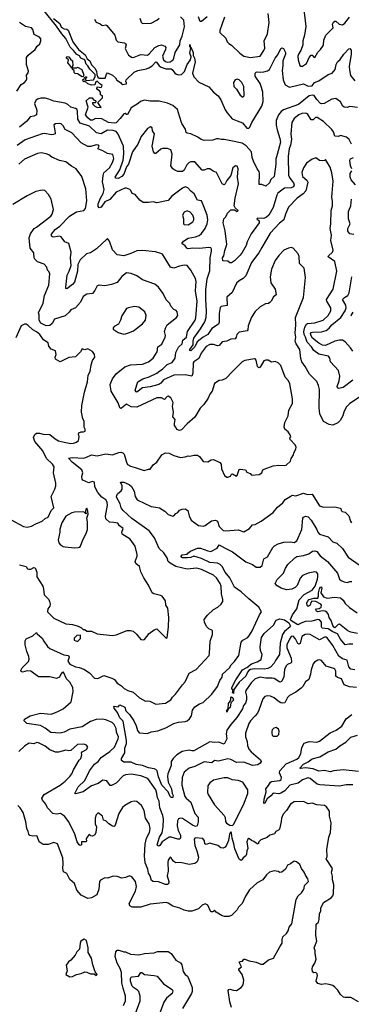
# Model space of a CAD drawing. Extents: x 1268547 to 1425625, y 515768 to 616754.
# Tile 282 of 507: x 1370636 to 1374139, y 542069 to 552470. Entities that reach past the tile are written whole.
import ezdxf

# ---------------------------------------------------------------- set-up
doc = ezdxf.new("R2010")
doc.units = 0

msp = doc.modelspace()

# ---------------------------------------------------------------- linework, layer by layer
at = {"layer": '0CON10XD'}
for points in [[(1373633, 552605), (1373658, 552398), (1373646, 552305), (1373628, 552248), (1373626, 552205), (1373607, 552143), (1373581, 552105), (1373574, 552085), (1373578, 552045), (1373596, 551986), (1373605, 551979), (1373625, 551978), (1373665, 552008), (1373695, 552069), (1373715, 552094), (1373725, 552094), (1373745, 552074), (1373755, 552072), (1373785, 552126), (1373814, 552156), (1373845, 552200), (1373850, 552255), (1373871, 552305), (1373947, 552385), (1373942, 552422), (1373950, 552445), (1373965, 552456), (1373976, 552456), (1374012, 552422), (1374045, 552417), (1374070, 552435), (1374122, 552495)], [(1374205, 551543), (1374125, 551552), (1374095, 551544), (1374065, 551546), (1374051, 551555), (1374024, 551604), (1373975, 551639), (1373935, 551632), (1373852, 551585), (1373825, 551582), (1373815, 551586), (1373775, 551627), (1373748, 551668), (1373725, 551672), (1373695, 551667), (1373582, 551575), (1373423, 551517), (1373399, 551501), (1373371, 551465), (1373345, 551405), (1373345, 551355), (1373355, 551305), (1373386, 551215), (1373390, 551175), (1373355, 551046), (1373341, 550995), (1373343, 550945), (1373325, 550812), (1373289, 550781), (1373274, 550746), (1373235, 550713), (1373195, 550729), (1373165, 550730), (1373170, 550845), (1373166, 550865), (1373145, 550893), (1373106, 550975), (1373093, 551015), (1373085, 551075), (1373029, 551139), (1372985, 551164), (1372865, 551192), (1372795, 551204), (1372765, 551203), (1372735, 551212), (1372715, 551212), (1372675, 551198), (1372586, 551194), (1372554, 551205), (1372519, 551229), (1372444, 551264), (1372405, 551270), (1372395, 551280), (1372388, 551315), (1372350, 551375), (1372325, 551450), (1372302, 551522), (1372253, 551564), (1372199, 551589), (1372111, 551611), (1372015, 551611), (1371955, 551619), (1371913, 551607), (1371887, 551583), (1371815, 551538), (1371775, 551470), (1371765, 551468), (1371749, 551479), (1371735, 551477), (1371698, 551425), (1371655, 551381), (1371635, 551378), (1371573, 551383), (1371505, 551422), (1371435, 551427), (1371405, 551410), (1371385, 551407), (1371355, 551432), (1371331, 551465), (1371359, 551545), (1371338, 551612), (1371374, 551646), (1371400, 551645), (1371414, 551624), (1371435, 551617), (1371442, 551605), (1371437, 551593), (1371405, 551590), (1371405, 551580), (1371430, 551555), (1371450, 551545), (1371498, 551542), (1371460, 551595), (1371510, 551645), (1371510, 551665), (1371490, 551675), (1371488, 551705), (1371479, 551719), (1371450, 551735), (1371455, 551760), (1371498, 551752), (1371506, 551774), (1371494, 551786), (1371481, 551791), (1371455, 551819), (1371440, 551815), (1371428, 551782), (1371395, 551780), (1371355, 551791), (1371325, 551820), (1371315, 551813), (1371305, 551820), (1371303, 551837), (1371318, 551842), (1371322, 551858), (1371332, 551868), (1371340, 551865), (1371340, 551855), (1371330, 551845), (1371330, 551835), (1371338, 551828), (1371417, 551833), (1371433, 551867), (1371432, 551892), (1371377, 551947), (1371355, 551984), (1371339, 551999), (1371324, 552045), (1371283, 552063), (1371268, 552088), (1371241, 552101), (1371206, 552146), (1371169, 552179), (1371125, 552270), (1371080, 552320), (1371025, 552401), (1370896, 552565)], [(1371426, 552475), (1371445, 552445), (1371485, 552428), (1371505, 552411), (1371515, 552408), (1371545, 552414), (1371555, 552409), (1371640, 552305), (1371655, 552255), (1371674, 552235), (1371742, 552225), (1371755, 552216), (1371759, 552205), (1371751, 552165), (1371764, 552136), (1371785, 552096), (1371825, 552072), (1371845, 552073), (1371915, 552101), (1371985, 552097), (1372005, 552111), (1372062, 552178), (1372105, 552199), (1372135, 552203), (1372171, 552191), (1372180, 552175), (1372177, 552155), (1372145, 552085), (1372156, 552045), (1372175, 552028), (1372195, 552021), (1372225, 552026), (1372256, 552045), (1372266, 552065), (1372277, 552123), (1372326, 552205), (1372330, 552245), (1372352, 552295), (1372376, 552395), (1372371, 552465), (1372335, 552500)], [(1372520, 552505), (1372535, 552463), (1372545, 552454), (1372555, 552454), (1372615, 552504)], [(1372798, 552495), (1372750, 552355), (1372750, 552335), (1372813, 552275), (1372828, 552235), (1372845, 552218), (1372875, 552202), (1372960, 552115), (1373004, 552084), (1373075, 552071), (1373175, 552084), (1373216, 552144), (1373225, 552170), (1373218, 552245), (1373255, 552321), (1373272, 552442), (1373260, 552535)], [(1370607, 551715), (1370653, 551785), (1370688, 551805), (1370705, 551827), (1370711, 551845), (1370709, 551885), (1370725, 551909), (1370728, 551925), (1370706, 551996), (1370709, 552071), (1370726, 552095), (1370799, 552155), (1370821, 552189), (1370849, 552215), (1370859, 552245), (1370858, 552268), (1370846, 552285), (1370787, 552315), (1370775, 552365), (1370761, 552385), (1370698, 552398), (1370635, 552440)], [(1370993, 552483), (1371059, 552429), (1371075, 552390), (1371105, 552375), (1371135, 552371), (1371149, 552359), (1371197, 552235), (1371257, 552155), (1371329, 552099), (1371350, 552055), (1371376, 552036), (1371393, 551993), (1371429, 551959), (1371448, 551928), (1371450, 551890), (1371463, 551863), (1371475, 551852), (1371538, 551852), (1371552, 551895), (1371565, 551910), (1371618, 551885), (1371648, 551855), (1371661, 551831), (1371702, 551805), (1371715, 551790), (1371726, 551786), (1371766, 551794), (1371766, 551805), (1371757, 551815), (1371762, 551835), (1371846, 551915), (1371885, 551934), (1371975, 551950), (1372000, 551960), (1372037, 551983), (1372075, 552024), (1372082, 552022)], [(1371906, 552486), (1371920, 552445), (1371935, 552431), (1372025, 552435), (1372085, 552464), (1372110, 552485)], [(1372082, 552022), (1372111, 551981), (1372129, 551969), (1372181, 551951), (1372235, 551952), (1372248, 551945), (1372275, 551906), (1372293, 551893), (1372315, 551886), (1372345, 551890), (1372377, 551923), (1372405, 551995), (1372440, 552045), (1372448, 552078), (1372435, 552115), (1372444, 552174), (1372434, 552185), (1372435, 552209), (1372440, 552180), (1372445, 552180), (1372469, 552125), (1372470, 552090), (1372482, 552065), (1372489, 552025), (1372463, 551905), (1372476, 551866), (1372529, 551809), (1372635, 551761), (1372683, 551703), (1372733, 551665), (1372760, 551625), (1372807, 551517), (1372827, 551487), (1372881, 551421), (1372933, 551403), (1372990, 551380), (1373035, 551325), (1373055, 551323), (1373067, 551333), (1373090, 551385), (1373194, 551555), (1373208, 551605), (1373205, 551705), (1373192, 551755), (1373175, 551795), (1373123, 551875), (1373122, 551905), (1373133, 551917), (1373145, 551920), (1373185, 551915), (1373215, 551919), (1373255, 551931), (1373275, 551944), (1373336, 552065), (1373362, 552098), (1373395, 552166), (1373405, 552171), (1373424, 552164), (1373445, 552125), (1373445, 552105), (1373415, 552035), (1373417, 551985), (1373409, 551935), (1373419, 551835), (1373442, 551782), (1373485, 551758), (1373635, 551791), (1373685, 551769), (1373725, 551772), (1373752, 551808), (1373795, 551824), (1373895, 551891), (1373938, 551905), (1373968, 551945), (1373978, 551995), (1373994, 552025), (1374020, 552050), (1374060, 552105), (1374115, 552162), (1374125, 552164), (1374137, 552147), (1374139, 552105), (1374117, 551975), (1374119, 551939), (1374131, 551881), (1374175, 551823)], [(1371295, 551868), (1371247, 551897), (1371222, 551902), (1371213, 551913), (1371210, 551935), (1371192, 551945), (1371190, 551960), (1371175, 551970), (1371170, 551985), (1371143, 552013), (1371150, 552045), (1371132, 552065), (1371130, 552075), (1371135, 552080), (1371155, 552078), (1371172, 552052), (1371192, 552035), (1371198, 551985), (1371190, 551975), (1371190, 551960), (1371235, 551960), (1371245, 551970), (1371293, 551943), (1371312, 551885), (1371305, 551870), (1371295, 551868)], [(1372995, 551653), (1373007, 551665), (1373004, 551765), (1372984, 551805), (1372955, 551836), (1372935, 551843), (1372914, 551836), (1372894, 551806), (1372900, 551765), (1372926, 551736), (1372965, 551671), (1372995, 551653)], [(1374143, 551155), (1374116, 551205), (1374088, 551228), (1374025, 551248), (1374005, 551237), (1373965, 551238), (1373952, 551285), (1373935, 551311), (1373844, 551395), (1373777, 551437), (1373762, 551438), (1373735, 551411), (1373715, 551411), (1373675, 551474), (1373655, 551482), (1373615, 551479), (1373585, 551466), (1373535, 551426), (1373510, 551385), (1373501, 551265), (1373508, 551205), (1373498, 551145), (1373482, 551105), (1373472, 551028), (1373475, 550828), (1373490, 550795), (1373529, 550745), (1373535, 550725), (1373528, 550705), (1373505, 550693), (1373435, 550689), (1373363, 550637), (1373351, 550615), (1373315, 550485), (1373268, 550405), (1373244, 550385), (1373215, 550371), (1373148, 550372), (1373142, 550368), (1373165, 550345), (1373167, 550325), (1373083, 550207), (1373040, 550125), (1373028, 550085), (1372985, 550011), (1372965, 549982), (1372905, 549921), (1372875, 549902), (1372855, 549900), (1372835, 549920), (1372782, 549922), (1372780, 549955), (1372793, 549977), (1372803, 550033), (1372826, 550095), (1372808, 550238), (1372785, 550325), (1372791, 550365), (1372813, 550387), (1372833, 550427), (1372865, 550462), (1372905, 550463), (1372935, 550445), (1372943, 550455), (1372913, 550483), (1372901, 550505), (1372912, 550585), (1372948, 550735), (1372936, 550805), (1372944, 550895), (1372935, 550922), (1372915, 550927), (1372889, 550905), (1372866, 550824), (1372825, 550773), (1372806, 550735), (1372795, 550727), (1372774, 550735), (1372715, 550857), (1372680, 550870), (1372645, 550894), (1372615, 550894), (1372585, 550880), (1372565, 550882), (1372485, 550968), (1372445, 550969), (1372425, 550961), (1372403, 550937), (1372375, 550879), (1372355, 550866), (1372305, 550868), (1372275, 550879), (1372255, 550896), (1372233, 550925), (1372248, 551048), (1372232, 551095), (1372198, 551108), (1372145, 551110), (1372128, 551102), (1372075, 551058), (1372065, 551056), (1372049, 551075), (1372035, 551135), (1372059, 551265), (1372039, 551295), (1372036, 551326), (1372018, 551338), (1371985, 551321), (1371920, 551235), (1371885, 551155), (1371829, 551075), (1371786, 550945), (1371766, 550914), (1371735, 550839), (1371714, 550815), (1371675, 550792), (1371651, 550795), (1371646, 550805), (1371694, 550885), (1371728, 550985), (1371737, 551053), (1371732, 551135), (1371675, 551261), (1371655, 551289), (1371625, 551301), (1371565, 551303), (1371495, 551265), (1371446, 551276), (1371375, 551344), (1371275, 551376), (1371250, 551420), (1371248, 551505), (1371242, 551522), (1371225, 551532), (1371175, 551545), (1371145, 551574), (1371115, 551589), (1370995, 551608), (1370945, 551632), (1370905, 551640), (1370859, 551641), (1370825, 551630), (1370805, 551615), (1370793, 551585), (1370818, 551515), (1370814, 551465), (1370785, 551450), (1370745, 551444), (1370712, 551398), (1370635, 551336)], [(1373195, 550064), (1373162, 550008), (1373085, 549904), (1373025, 549766), (1372996, 549735), (1372955, 549712), (1372925, 549686), (1372881, 549589), (1372825, 549540), (1372829, 549451), (1372765, 549440), (1372755, 549430), (1372743, 549365), (1372744, 549276), (1372735, 549255), (1372665, 549209), (1372625, 549143), (1372573, 549117), (1372512, 549068), (1372487, 549015), (1372445, 548971), (1372435, 548974), (1372435, 548985), (1372470, 549035), (1372468, 549075), (1372475, 549105), (1372545, 549206), (1372591, 549279), (1372606, 549324), (1372610, 549390), (1372601, 549515), (1372602, 549615), (1372618, 549732), (1372645, 549818), (1372647, 549953), (1372664, 550025), (1372662, 550045), (1372655, 550059), (1372635, 550063), (1372537, 550053), (1372465, 550056), (1372415, 550049), (1372403, 550055), (1372385, 550080), (1372349, 550105), (1372365, 550132), (1372415, 550162), (1372495, 550176), (1372531, 550189), (1372558, 550212), (1372595, 550265), (1372617, 550315), (1372625, 550355), (1372616, 550406), (1372580, 550495), (1372556, 550555), (1372514, 550565), (1372480, 550630), (1372445, 550658), (1372412, 550695), (1372385, 550706), (1372355, 550691), (1372243, 550607), (1372205, 550561), (1372085, 550536), (1372045, 550546), (1371995, 550538), (1371940, 550540), (1371905, 550565), (1371855, 550622), (1371825, 550635), (1371810, 550665), (1371799, 550675), (1371765, 550692), (1371745, 550690), (1371655, 550647), (1371589, 550571), (1371535, 550545), (1371495, 550490), (1371475, 550482), (1371464, 550495), (1371466, 550525), (1371490, 550585), (1371518, 550635), (1371530, 550675), (1371509, 550759), (1371516, 550825), (1371526, 550854), (1371583, 550905), (1371615, 550960), (1371629, 551005), (1371621, 551045), (1371565, 551055), (1371515, 551086), (1371462, 551105), (1371477, 551135), (1371468, 551145), (1371445, 551148), (1371388, 551132), (1371355, 551131), (1371285, 551168), (1371185, 551276), (1371115, 551311), (1371095, 551348), (1371075, 551369), (1371055, 551374), (1371015, 551370), (1370995, 551358), (1371012, 551275), (1371009, 551265), (1370994, 551256), (1370975, 551253), (1370895, 551267), (1370875, 551265), (1370695, 551201), (1370608, 551142)], [(1372605, 549017), (1372554, 548946), (1372530, 548890), (1372475, 548856), (1372468, 548845), (1372465, 548735), (1372455, 548706), (1372385, 548720), (1372265, 548715), (1372155, 548667), (1372128, 548632), (1372105, 548616), (1372015, 548592), (1371935, 548581), (1371875, 548537), (1371865, 548539), (1371857, 548555), (1371885, 548645), (1371937, 548675), (1372005, 548697), (1372085, 548735), (1372115, 548762), (1372145, 548778), (1372195, 548829), (1372245, 548848), (1372277, 548895), (1372287, 548955), (1372315, 549012), (1372352, 549045), (1372358, 549085), (1372398, 549115), (1372410, 549175), (1372488, 549295), (1372498, 549322), (1372510, 549495), (1372494, 549605), (1372500, 549705), (1372495, 549736), (1372444, 549825), (1372405, 549874), (1372375, 549876), (1372325, 549866), (1372265, 549846), (1372230, 549855), (1372145, 549994), (1372137, 549997), (1372069, 550019), (1371935, 550032), (1371875, 550029), (1371809, 549999), (1371735, 549976), (1371667, 549987), (1371615, 550038), (1371585, 550132), (1371565, 550158), (1371555, 550152), (1371449, 550051), (1371385, 550009), (1371340, 549995), (1371275, 549932), (1371250, 549885), (1371245, 549815), (1371215, 549699), (1371195, 549671), (1371135, 549626), (1371125, 549632), (1371124, 549645), (1371137, 549773), (1371160, 549815), (1371179, 549875), (1371173, 549955), (1371178, 550015), (1371154, 550105), (1371114, 550124), (1371073, 550175), (1371055, 550182), (1371035, 550179), (1370998, 550172), (1370982, 550175), (1370971, 550185), (1370972, 550205), (1371011, 550255), (1371060, 550290), (1371161, 550395), (1371235, 550439), (1371315, 550454), (1371331, 550475), (1371345, 550555), (1371333, 550685), (1371293, 550815), (1371234, 550895), (1371182, 550922), (1371125, 550969), (1371055, 550981), (1370975, 551018), (1370945, 551042), (1370914, 551054), (1370863, 551063), (1370825, 551056), (1370685, 550997), (1370625, 550945)], [(1374155, 548663), (1374053, 548585), (1374003, 548573), (1373992, 548582), (1373991, 548595), (1374010, 548655), (1374017, 548705), (1374004, 548764), (1373920, 548855), (1373911, 548895), (1373898, 548915), (1373798, 548938), (1373745, 548976), (1373718, 549015), (1373674, 549064), (1373657, 549117), (1373642, 549145), (1373637, 549175), (1373647, 549223), (1373665, 549255), (1373678, 549262), (1373755, 549268), (1373843, 549297), (1373894, 549345), (1373924, 549395), (1373924, 549425), (1373881, 549495), (1373879, 549515), (1373949, 549625), (1373985, 549815), (1373967, 549917), (1373896, 549965), (1373899, 549975), (1373940, 550015), (1373947, 550035), (1373924, 550136), (1373930, 550195), (1373916, 550265), (1373924, 550315), (1373927, 550455), (1373940, 550505), (1373939, 550549), (1373935, 550595), (1373948, 550765), (1373935, 550853), (1373915, 550912), (1373865, 550992), (1373855, 550982), (1373835, 550978), (1373805, 550984), (1373765, 551011), (1373725, 550998), (1373666, 550954), (1373634, 550906), (1373618, 550855), (1373623, 550815), (1373670, 550775), (1373680, 550755), (1373658, 550662), (1373630, 550630), (1373568, 550585), (1373475, 550490), (1373443, 550415), (1373427, 550355), (1373379, 550321), (1373283, 550215), (1373195, 550064)], [(1374144, 550895), (1374132, 550925), (1374124, 550986), (1374132, 550999), (1374164, 551016)], [(1374184, 550725), (1374139, 550779), (1374129, 550805), (1374129, 550845), (1374146, 550875)], [(1371712, 548368), (1371705, 548364), (1371695, 548371), (1371675, 548421), (1371603, 548545), (1371592, 548615), (1371615, 548676), (1371655, 548730), (1371745, 548804), (1371806, 548824), (1371935, 548831), (1371995, 548857), (1372045, 548893), (1372090, 548960), (1372097, 549013), (1372136, 549044), (1372174, 549115), (1372178, 549135), (1372164, 549175), (1372175, 549212), (1372194, 549245), (1372294, 549325), (1372306, 549345), (1372300, 549385), (1372288, 549398), (1372265, 549409), (1372234, 549445), (1372221, 549471), (1372185, 549511), (1372152, 549578), (1372104, 549644), (1372065, 549675), (1371935, 549723), (1371875, 549764), (1371815, 549790), (1371765, 549797), (1371715, 549758), (1371665, 549694), (1371605, 549672), (1371535, 549658), (1371476, 549666), (1371455, 549657), (1371431, 549609), (1371405, 549579), (1371345, 549570), (1371305, 549546), (1371279, 549485), (1371225, 549426), (1371176, 549405), (1371159, 549381), (1371115, 549343), (1371005, 549305), (1370980, 549260), (1370955, 549240), (1370915, 549235), (1370860, 549265), (1370841, 549295), (1370842, 549352), (1370836, 549375), (1370883, 549475), (1370898, 549555), (1370942, 549665), (1370953, 549785), (1370945, 549809), (1370928, 549825), (1370922, 549855), (1370896, 549886), (1370825, 549911), (1370795, 549939), (1370788, 549955), (1370785, 550007), (1370748, 550055), (1370736, 550165), (1370751, 550209), (1370787, 550263), (1370815, 550279), (1370964, 550395), (1370980, 550415), (1370994, 550465), (1370967, 550575), (1370940, 550625), (1370900, 550665), (1370875, 550669), (1370805, 550656), (1370715, 550611), (1370562, 550518)], [(1374165, 550201), (1374125, 550209), (1374102, 550235), (1374102, 550265), (1374127, 550315), (1374110, 550365), (1374109, 550445), (1374135, 550505), (1374141, 550575)], [(1372415, 550302), (1372464, 550335), (1372475, 550355), (1372477, 550375), (1372465, 550404), (1372437, 550437), (1372405, 550450), (1372375, 550436), (1372356, 550405), (1372366, 550365), (1372366, 550315), (1372375, 550305), (1372415, 550302)], [(1374225, 548482), (1374125, 548417), (1374085, 548376), (1374060, 548325), (1374049, 548285), (1374021, 548235), (1373998, 548212), (1373945, 548186), (1373905, 548195), (1373845, 548226), (1373808, 548305), (1373799, 548369), (1373804, 548564), (1373794, 548605), (1373775, 548648), (1373696, 548725), (1373652, 548805), (1373616, 548855), (1373605, 548892), (1373594, 548985), (1373556, 549045), (1373546, 549075), (1373553, 549115), (1373547, 549157), (1373553, 549245), (1373551, 549325), (1373634, 549535), (1373657, 549745), (1373641, 549845), (1373591, 549895), (1373590, 549970), (1373577, 549997), (1373526, 550055), (1373505, 550062), (1373475, 550058), (1373425, 550034), (1373375, 549980), (1373336, 549925), (1373295, 549835), (1373282, 549755), (1373290, 549690), (1373334, 549624), (1373344, 549565), (1373318, 549542), (1373294, 549495), (1373279, 549481), (1373265, 549471), (1373233, 549467), (1373175, 549436), (1373125, 549387), (1373085, 549327), (1373051, 549235), (1373046, 549195), (1373038, 549185), (1372955, 549170), (1372929, 549145), (1372922, 549115), (1372911, 549099), (1372865, 549096), (1372825, 549074), (1372775, 549067), (1372742, 549028), (1372725, 549025), (1372682, 549038), (1372645, 549038), (1372605, 549017)], [(1374155, 548967), (1374131, 549005), (1374075, 549066), (1374045, 549086), (1374015, 549086), (1373965, 549074), (1373865, 549028), (1373835, 549032), (1373795, 549052), (1373728, 549105), (1373715, 549129), (1373710, 549155), (1373717, 549165), (1373730, 549170), (1373825, 549172), (1373875, 549186), (1373905, 549210), (1373935, 549247), (1374030, 549325), (1374075, 549395), (1374086, 549425), (1374083, 549455), (1374046, 549514), (1374067, 549535), (1374102, 549558), (1374118, 549585), (1374145, 549755)], [(1371735, 549148), (1371755, 549153), (1371795, 549164), (1371837, 549183), (1371933, 549257), (1371964, 549295), (1371972, 549345), (1371959, 549385), (1371894, 549434), (1371845, 549441), (1371785, 549428), (1371765, 549418), (1371715, 549342), (1371701, 549295), (1371680, 549255), (1371635, 549230), (1371622, 549215), (1371625, 549202), (1371675, 549166), (1371735, 549148)], [(1374145, 549341), (1374139, 549345), (1374160, 549380)], [(1370545, 547186), (1370677, 547115), (1370715, 547110), (1370760, 547120), (1370805, 547145), (1370849, 547161), (1370875, 547174), (1370905, 547201), (1370936, 547215), (1370969, 547285), (1370997, 547315), (1370969, 547435), (1371008, 547512), (1371016, 547545), (1371016, 547575), (1370994, 547684), (1371001, 547745), (1370982, 547775), (1370918, 547835), (1370881, 547915), (1370796, 548015), (1370780, 548055), (1370795, 548089), (1370815, 548101), (1370845, 548104), (1370885, 548092), (1370955, 548089), (1371011, 548041), (1371045, 548021), (1371105, 548006), (1371175, 547992), (1371205, 547996), (1371235, 548008), (1371256, 548025), (1371264, 548065), (1371257, 548095), (1371262, 548105), (1371284, 548116), (1371310, 548115), (1371326, 548125), (1371327, 548145), (1371317, 548167), (1371318, 548228), (1371304, 548255), (1371288, 548325), (1371291, 548395), (1371320, 548535), (1371352, 548645), (1371361, 548715), (1371379, 548755), (1371390, 548825), (1371405, 548870), (1371428, 548905), (1371427, 548933), (1371406, 548966), (1371355, 548992), (1371325, 548984), (1371295, 548992), (1371279, 548961), (1371225, 548908), (1371155, 548903), (1371063, 548857), (1371013, 548885), (1371010, 548905), (1371021, 548935), (1371015, 548972), (1370969, 548989), (1370943, 549023), (1370935, 549056), (1370888, 549088), (1370849, 549145), (1370814, 549174), (1370774, 549195), (1370725, 549241), (1370705, 549252), (1370685, 549252), (1370653, 549237), (1370595, 549111)], [(1370635, 546710), (1370704, 546694), (1370720, 546670), (1370734, 546664), (1370755, 546666), (1370785, 546684), (1370799, 546679), (1370817, 546635), (1370816, 546585), (1370879, 546485), (1370889, 546455), (1370895, 546393), (1370943, 546345), (1370951, 546325), (1370958, 546295), (1370954, 546276), (1370934, 546245), (1370929, 546215), (1370995, 546149), (1371125, 546089), (1371195, 546082), (1371255, 546062), (1371290, 546045), (1371305, 546030), (1371325, 546030), (1371345, 546010), (1371395, 546012), (1371454, 545984), (1371615, 545964), (1371655, 545972), (1371772, 546018), (1371805, 546019), (1371835, 546012), (1371870, 545980), (1371915, 545923), (1371945, 545919), (1371956, 545924), (1372005, 545985), (1372055, 546026), (1372085, 546036), (1372185, 545938), (1372195, 545940), (1372209, 546055), (1372210, 546155), (1372202, 546252), (1372181, 546285), (1372175, 546330), (1372140, 546380), (1372125, 546389), (1372054, 546404), (1372036, 546416), (1371998, 546495), (1371946, 546575), (1371915, 546637), (1371900, 546695), (1371862, 546725), (1371857, 546745), (1371877, 546803), (1371878, 546822), (1371855, 546910), (1371802, 546982), (1371720, 547035), (1371716, 547055), (1371730, 547095), (1371692, 547122), (1371671, 547151), (1371631, 547159), (1371583, 547163), (1371547, 547197), (1371541, 547225), (1371563, 547343), (1371559, 547375), (1371545, 547398), (1371505, 547428), (1371463, 547475), (1371431, 547535), (1371426, 547585), (1371402, 547592), (1371365, 547579), (1371303, 547605), (1371296, 547616), (1371294, 547645), (1371304, 547685), (1371293, 547715), (1371189, 547795), (1371153, 547837), (1371195, 547846), (1371305, 547838), (1371335, 547845), (1371395, 547874), (1371455, 547862), (1371545, 547883), (1371615, 547874), (1371685, 547899), (1371705, 547900), (1371725, 547893), (1371740, 547880), (1371763, 547795), (1371775, 547772), (1371805, 547754), (1371855, 547741), (1371952, 547708), (1371995, 547723), (1372015, 547723), (1372045, 547767), (1372084, 547796), (1372136, 547874), (1372175, 547894), (1372215, 547892), (1372265, 547866), (1372335, 547846), (1372385, 547852), (1372415, 547864), (1372435, 547860), (1372475, 547869), (1372515, 547869), (1372537, 547855), (1372575, 547804), (1372625, 547799), (1372660, 547820), (1372685, 547823), (1372752, 547792), (1372766, 547775), (1372768, 547725), (1372798, 547655), (1372825, 547638), (1372835, 547638), (1372863, 547647), (1372875, 547668), (1372885, 547672), (1372925, 547648), (1372934, 547656), (1372955, 547720), (1372965, 547722), (1373020, 547715), (1373035, 547690), (1373070, 547675), (1373085, 547660), (1373165, 547667), (1373193, 547685), (1373206, 547714), (1373218, 547722), (1373315, 547759), (1373375, 547764), (1373435, 547760), (1373452, 547765), (1373498, 547805), (1373503, 547833), (1373528, 547872), (1373531, 547895), (1373554, 547935), (1373558, 547955), (1373548, 547978), (1373494, 548035), (1373491, 548049), (1373500, 548065), (1373493, 548085), (1373471, 548115), (1373436, 548145), (1373431, 548165), (1373436, 548215), (1373471, 548285), (1373478, 548345), (1373518, 548415), (1373519, 548465), (1373491, 548625), (1373475, 548656), (1373442, 548695), (1373396, 548816), (1373365, 548847), (1373335, 548858), (1373295, 548853), (1373262, 548872), (1373235, 548874), (1373214, 548865), (1373175, 548800), (1373161, 548791), (1373148, 548808), (1373134, 548874), (1373125, 548889), (1373115, 548889), (1373015, 548871), (1372985, 548856), (1372885, 548754), (1372815, 548679), (1372775, 548661), (1372745, 548658), (1372695, 548628), (1372669, 548545), (1372645, 548514), (1372628, 548472), (1372581, 548405), (1372544, 548366), (1372487, 548273), (1372405, 548201), (1372345, 548137), (1372325, 548130), (1372295, 548140), (1372287, 548167), (1372272, 548185), (1372270, 548205), (1372280, 548245), (1372253, 548275), (1372262, 548325), (1372249, 548385), (1372258, 548425), (1372232, 548475), (1372205, 548492), (1372195, 548490), (1372165, 548458), (1372135, 548474), (1372084, 548476), (1371875, 548377), (1371812, 548381), (1371765, 548407), (1371712, 548368)], [(1374195, 545414), (1374122, 545422), (1374065, 545443), (1374035, 545507), (1373992, 545522), (1373977, 545535), (1373975, 545588), (1373965, 545609), (1373955, 545616), (1373875, 545641), (1373825, 545701), (1373805, 545708), (1373785, 545704), (1373750, 545685), (1373736, 545665), (1373715, 545602), (1373709, 545555), (1373689, 545501), (1373655, 545474), (1373627, 545425), (1373610, 545410), (1373553, 545367), (1373485, 545331), (1373465, 545309), (1373438, 545255), (1373415, 545249), (1373394, 545255), (1373365, 545270), (1373324, 545305), (1373285, 545324), (1373255, 545329), (1373225, 545321), (1373203, 545297), (1373163, 545175), (1373148, 545145), (1373124, 545115), (1373075, 545064), (1373056, 545035), (1373022, 544935), (1373020, 544895), (1373038, 544845), (1373042, 544802), (1373058, 544765), (1373082, 544735), (1373180, 544650), (1373186, 544635), (1373178, 544615), (1373152, 544598), (1373095, 544593), (1373005, 544626), (1372926, 544625), (1372865, 544655), (1372835, 544661), (1372737, 544637), (1372695, 544644), (1372665, 544620), (1372585, 544629), (1372485, 544582), (1372425, 544563), (1372375, 544521), (1372353, 544465), (1372350, 544385), (1372380, 544265), (1372395, 544245), (1372444, 544205), (1372485, 544085), (1372520, 544045), (1372522, 543995), (1372511, 543955), (1372495, 543947), (1372460, 543960), (1372355, 544031), (1372335, 544034), (1372315, 544027), (1372304, 544006), (1372301, 543955), (1372311, 543905), (1372335, 543855), (1372335, 543832), (1372326, 543815), (1372305, 543815), (1372235, 543836), (1372216, 543834), (1372141, 543785), (1372115, 543745), (1372105, 543740), (1372092, 543745), (1372090, 543755), (1372113, 543835), (1372141, 543879), (1372153, 543945), (1372154, 544026), (1372147, 544065), (1372116, 544145), (1372110, 544215), (1372092, 544252), (1372084, 544295), (1372074, 544335), (1371990, 544455), (1371915, 544483), (1371815, 544500), (1371755, 544492), (1371729, 544481), (1371655, 544406), (1371605, 544379), (1371592, 544382), (1371555, 544429), (1371515, 544437), (1371465, 544400), (1371395, 544378), (1371305, 544312), (1371225, 544291), (1371218, 544295), (1371252, 544368), (1371325, 544435), (1371375, 544536), (1371425, 544605), (1371466, 544634), (1371495, 544676), (1371589, 544741), (1371639, 544785), (1371677, 544873), (1371678, 544895), (1371660, 544945), (1371655, 544982), (1371634, 545025), (1371613, 545045), (1371545, 545075), (1371512, 545082), (1371445, 545079), (1371383, 545057), (1371295, 545001), (1371165, 544976), (1371105, 544943), (1371065, 544935), (1370965, 544940), (1370906, 544986), (1370855, 545014), (1370712, 545035), (1370682, 545065), (1370685, 545080), (1370746, 545115), (1370855, 545146), (1370970, 545135), (1371030, 545160), (1371095, 545189), (1371180, 545265), (1371202, 545375), (1371199, 545415), (1371165, 545471), (1371129, 545509), (1371097, 545577), (1371085, 545574), (1371070, 545555), (1371057, 545524), (1371025, 545510), (1370955, 545530), (1370835, 545527), (1370755, 545590), (1370715, 545592), (1370665, 545577), (1370653, 545583), (1370647, 545595), (1370661, 545625), (1370728, 545692), (1370737, 545715), (1370732, 545742), (1370710, 545795), (1370695, 545865), (1370695, 545910), (1370705, 545930), (1370775, 545960), (1370815, 545998), (1370822, 545982), (1370875, 545937), (1370891, 545905), (1370928, 545848), (1370955, 545826), (1371102, 545762), (1371152, 545752), (1371159, 545735), (1371146, 545695), (1371165, 545663), (1371225, 545635), (1371265, 545628), (1371315, 545609), (1371375, 545571), (1371425, 545514), (1371460, 545510), (1371525, 545543), (1371610, 545515), (1371639, 545499), (1371665, 545460), (1371710, 545435), (1371740, 545405), (1371778, 545385), (1371835, 545368), (1371903, 545305), (1371965, 545270), (1371986, 545276), (1372012, 545272), (1372075, 545240), (1372175, 545249), (1372234, 545286), (1372251, 545315), (1372282, 545345), (1372357, 545443), (1372385, 545477), (1372425, 545566), (1372500, 545605), (1372636, 545755), (1372641, 545775), (1372648, 545905), (1372672, 545975), (1372674, 546014), (1372665, 546023), (1372633, 546035), (1372611, 546061), (1372589, 546105), (1372586, 546135), (1372619, 546181), (1372685, 546241), (1372728, 546265), (1372764, 546296), (1372781, 546325), (1372782, 546345), (1372768, 546405), (1372764, 546485), (1372754, 546515), (1372715, 546574), (1372683, 546603), (1372555, 546661), (1372508, 546675), (1372405, 546664), (1372286, 546694), (1372225, 546728), (1372206, 546745), (1372194, 546784), (1372158, 546838), (1372108, 546885), (1372059, 546995), (1372002, 547072), (1371822, 547202), (1371728, 547285), (1371709, 547315), (1371698, 547355), (1371660, 547425), (1371661, 547445), (1371670, 547460), (1371708, 547492), (1371719, 547511), (1371720, 547545), (1371702, 547585), (1371735, 547583), (1371791, 547561), (1371818, 547538), (1371845, 547491), (1371856, 547435), (1371878, 547398), (1372025, 547329), (1372075, 547319), (1372113, 547313), (1372169, 547279), (1372205, 547242), (1372255, 547224), (1372265, 547228), (1372285, 547253), (1372308, 547265), (1372325, 547288), (1372351, 547299), (1372385, 547302), (1372412, 547285), (1372425, 547228), (1372449, 547185), (1372525, 547126), (1372575, 547120), (1372595, 547127), (1372662, 547178), (1372704, 547184), (1372724, 547174), (1372742, 547115), (1372785, 547073), (1372815, 547070), (1372945, 547082), (1373005, 547060), (1373065, 547096), (1373095, 547134), (1373125, 547139), (1373188, 547172), (1373315, 547266), (1373360, 547320), (1373415, 547366), (1373439, 547401), (1373494, 547435), (1373515, 547448), (1373555, 547441), (1373635, 547467), (1373675, 547456), (1373725, 547459), (1373805, 547334), (1373845, 547321), (1373966, 547324), (1374020, 547310), (1374028, 547305), (1374032, 547285), (1374042, 547275), (1374075, 547267), (1374115, 547228), (1374132, 547172), (1374142, 547155)], [(1371215, 546891), (1371255, 546894), (1371271, 546899), (1371280, 546910), (1371304, 546975), (1371339, 547041), (1371352, 547085), (1371351, 547165), (1371344, 547205), (1371358, 547245), (1371355, 547280), (1371345, 547310), (1371335, 547300), (1371330, 547275), (1371330, 547260), (1371340, 547255), (1371335, 547250), (1371312, 547272), (1371215, 547267), (1371185, 547262), (1371124, 547226), (1371082, 547155), (1371061, 547089), (1371060, 547055), (1371044, 546976), (1371049, 546945), (1371063, 546925), (1371095, 546906), (1371115, 546902), (1371215, 546891)], [(1374177, 545603), (1374135, 545609), (1374112, 545635), (1374094, 545704), (1374045, 545718), (1374007, 545745), (1373945, 545861), (1373885, 545942), (1373875, 545948), (1373856, 545946), (1373805, 545920), (1373705, 545976), (1373675, 545980), (1373653, 545977), (1373617, 545955), (1373598, 545882), (1373587, 545873), (1373575, 545882), (1373549, 545929), (1373525, 545958), (1373505, 545953), (1373485, 545926), (1373459, 545865), (1373457, 545835), (1373504, 545724), (1373509, 545685), (1373504, 545675), (1373465, 545660), (1373451, 545645), (1373434, 545605), (1373426, 545525), (1373401, 545479), (1373385, 545473), (1373325, 545510), (1373305, 545515), (1373236, 545516), (1373175, 545526), (1373124, 545506), (1373083, 545465), (1373026, 545384), (1373023, 545365), (1373033, 545325), (1373031, 545285), (1373020, 545250), (1373001, 545225), (1372991, 545189), (1372930, 545100), (1372866, 545025), (1372824, 544965), (1372816, 544925), (1372823, 544873), (1372795, 544817), (1372735, 544840), (1372695, 544836), (1372645, 544841), (1372475, 544746), (1372455, 544745), (1372425, 544755), (1372352, 544738), (1372295, 544703), (1372257, 544665), (1372237, 544635), (1372237, 544593), (1372202, 544505), (1372198, 544475), (1372203, 544415), (1372239, 544345), (1372248, 544295), (1372257, 544275), (1372255, 544254), (1372236, 544255), (1372225, 544265), (1372203, 544315), (1372139, 544385), (1372102, 544472), (1372087, 544535), (1372075, 544549), (1372055, 544556), (1371995, 544568), (1371935, 544591), (1371865, 544604), (1371815, 544628), (1371735, 544627), (1371711, 544645), (1371711, 544665), (1371745, 544725), (1371746, 544775), (1371766, 544824), (1371766, 544855), (1371730, 545060), (1371694, 545095), (1371670, 545150), (1371635, 545198), (1371630, 545215), (1371635, 545219), (1371675, 545212), (1371695, 545232), (1371745, 545208), (1371758, 545168), (1371795, 545132), (1371840, 545065), (1371865, 545012), (1371881, 544961), (1371898, 544938), (1371985, 544931), (1372025, 544948), (1372095, 544958), (1372179, 544991), (1372265, 545036), (1372315, 545050), (1372385, 545055), (1372405, 545065), (1372429, 545085), (1372451, 545115), (1372463, 545175), (1372485, 545211), (1372535, 545244), (1372575, 545259), (1372665, 545344), (1372724, 545425), (1372751, 545489), (1372774, 545525), (1372779, 545555), (1372854, 545625), (1372871, 545655), (1372905, 545689), (1372952, 545755), (1372976, 545895), (1372995, 545916), (1373045, 545944), (1373065, 545969), (1373093, 546015), (1373168, 546185), (1373189, 546215), (1373163, 546263), (1373055, 546352), (1372975, 546428), (1372907, 546477), (1372855, 546575), (1372807, 546635), (1372775, 546693), (1372755, 546716), (1372725, 546730), (1372645, 546737), (1372558, 546778), (1372475, 546803), (1372445, 546790), (1372410, 546785), (1372355, 546785), (1372338, 546795), (1372354, 546816), (1372406, 546824), (1372412, 546835), (1372440, 546855), (1372513, 546886), (1372545, 546886), (1372625, 546858), (1372657, 546853), (1372722, 546888), (1372745, 546924), (1372806, 546886), (1372885, 546850), (1373025, 546742), (1373094, 546714), (1373135, 546687), (1373175, 546686), (1373198, 546705), (1373215, 546774), (1373255, 546797), (1373310, 546895), (1373327, 546913), (1373365, 546933), (1373425, 546950), (1373495, 546956), (1373535, 546949), (1373564, 546965), (1373616, 547084), (1373629, 547205), (1373635, 547216), (1373655, 547226), (1373685, 547217), (1373715, 547185), (1373775, 547085), (1373786, 547055), (1373805, 547034), (1373895, 547006), (1373945, 546954), (1373975, 546944), (1373985, 546941), (1374045, 546885), (1374105, 546794), (1374222, 546712)], [(1374155, 545873), (1374115, 545875), (1374075, 545865), (1374026, 545926), (1373994, 545984), (1373945, 546003), (1373895, 546036), (1373832, 546042), (1373825, 546055), (1373825, 546105), (1373802, 546132), (1373785, 546134), (1373724, 546116), (1373656, 546114), (1373615, 546100), (1373575, 546078), (1373502, 546122), (1373498, 546135), (1373518, 546182), (1373563, 546247), (1373589, 546341), (1373642, 546398), (1373725, 546443), (1373756, 546485), (1373781, 546559), (1373787, 546585), (1373785, 546615), (1373773, 546633), (1373755, 546639), (1373685, 546622), (1373622, 546598), (1373600, 546570), (1373566, 546494), (1373545, 546472), (1373511, 546455), (1373455, 546447), (1373398, 546465), (1373355, 546489), (1373335, 546515), (1373355, 546555), (1373424, 546625), (1373445, 546677), (1373470, 546715), (1373541, 546785), (1373565, 546798), (1373635, 546809), (1373692, 546828), (1373730, 546855), (1373755, 546861), (1373775, 546851), (1373809, 546805), (1373888, 546748), (1373992, 546622), (1374015, 546560), (1374032, 546545), (1374065, 546532)], [(1374205, 545987), (1374135, 546001), (1374103, 546015), (1374015, 546085), (1373999, 546081), (1373965, 546047), (1373955, 546052), (1373945, 546071), (1373925, 546125), (1373904, 546155), (1373897, 546187), (1373882, 546212), (1373863, 546223), (1373835, 546227), (1373785, 546214), (1373771, 546221), (1373766, 546235), (1373770, 546245), (1373799, 546251), (1373820, 546265), (1373824, 546285), (1373816, 546295), (1373765, 546324), (1373723, 546327), (1373713, 546315), (1373704, 546285), (1373685, 546272), (1373672, 546282), (1373670, 546305), (1373675, 546325), (1373695, 546345), (1373745, 546358), (1373785, 546360), (1373794, 546385), (1373792, 546415), (1373805, 546459), (1373815, 546477), (1373825, 546478), (1373829, 546465), (1373816, 546415), (1373845, 546373), (1373885, 546361), (1373965, 546370), (1374025, 546363), (1374055, 546337), (1374074, 546304), (1374121, 546261), (1374202, 546205)], [(1374065, 546532), (1374095, 546524), (1374125, 546536), (1374145, 546534)], [(1372895, 545354), (1372884, 545364), (1372890, 545385), (1372877, 545405), (1372878, 545415), (1372920, 545495), (1372989, 545601), (1373035, 545627), (1373085, 545667), (1373144, 545686), (1373187, 545713), (1373198, 545765), (1373179, 545805), (1373176, 545845), (1373191, 545945), (1373218, 545985), (1373319, 546075), (1373345, 546127), (1373385, 546140), (1373435, 546130), (1373480, 546100), (1373498, 546065), (1373493, 546055), (1373433, 546007), (1373413, 545977), (1373389, 545885), (1373381, 545765), (1373338, 545702), (1373325, 545673), (1373285, 545630), (1373259, 545615), (1373219, 545611), (1373115, 545614), (1373076, 545605), (1373056, 545594), (1373041, 545579), (1373024, 545536), (1372955, 545472), (1372900, 545395), (1372895, 545354)], [(1371245, 545900), (1371277, 545933), (1371280, 545965), (1371275, 545970), (1371240, 545965), (1371213, 545937), (1371210, 545915), (1371245, 545900)], [(1372825, 545154), (1372825, 545172), (1372838, 545192), (1372841, 545245), (1372868, 545281), (1372868, 545305), (1372875, 545317), (1372886, 545306), (1372895, 545282), (1372868, 545252), (1372860, 545205), (1372841, 545189), (1372825, 545154)], [(1374155, 544388), (1374085, 544388), (1374015, 544373), (1373806, 544386), (1373777, 544395), (1373706, 544455), (1373685, 544460), (1373625, 544442), (1373579, 544405), (1373489, 544385), (1373437, 544325), (1373395, 544299), (1373374, 544294), (1373315, 544301), (1373290, 544270), (1373251, 544239), (1373225, 544193), (1373215, 544191), (1373217, 544235), (1373239, 544315), (1373238, 544345), (1373265, 544382), (1373285, 544415), (1373295, 544422), (1373385, 544435), (1373399, 544445), (1373403, 544465), (1373382, 544515), (1373384, 544536), (1373451, 544609), (1373565, 544660), (1373585, 544675), (1373605, 544716), (1373617, 544783), (1373642, 544828), (1373695, 544844), (1373775, 544837), (1373805, 544850), (1373915, 544936), (1373980, 544965), (1374041, 545009), (1374086, 545085), (1374145, 545131)], [(1373355, 544900), (1373372, 544918), (1373378, 544955), (1373370, 544975), (1373345, 544992), (1373320, 544985), (1373305, 544970), (1373298, 544955), (1373298, 544935), (1373303, 544913), (1373313, 544903), (1373355, 544900)], [(1374215, 544529), (1374055, 544545), (1373955, 544536), (1373915, 544525), (1373855, 544540), (1373795, 544532), (1373735, 544556), (1373655, 544567), (1373601, 544561), (1373597, 544565), (1373633, 544605), (1373685, 544631), (1373725, 544662), (1373806, 544684), (1373895, 544735), (1373975, 544766), (1374019, 544801), (1374082, 544838), (1374135, 544890), (1374205, 544911)], [(1373903, 543835), (1373918, 543885), (1373926, 543985), (1373910, 544055), (1373910, 544110), (1373876, 544156), (1373855, 544169), (1373775, 544176), (1373725, 544194), (1373685, 544188), (1373635, 544211), (1373535, 544209), (1373497, 544185), (1373455, 544118), (1373421, 544079), (1373402, 544035), (1373400, 544000), (1373380, 543920), (1373371, 543909), (1373341, 543895), (1373329, 543871), (1373280, 543855), (1373250, 543830), (1373182, 543805), (1373162, 543785), (1373155, 543762), (1373145, 543764), (1373110, 543790), (1373085, 543798), (1373065, 543818), (1373055, 543820), (1373045, 543814), (1373035, 543785), (1373046, 543714), (1373035, 543690), (1373032, 543655), (1373025, 543639), (1372996, 543615), (1372984, 543596), (1372975, 543590), (1372953, 543603), (1372908, 543712), (1372900, 543765), (1372879, 543825), (1372872, 543882), (1372865, 543890), (1372853, 543867), (1372842, 543798), (1372821, 543749), (1372805, 543728), (1372785, 543718), (1372761, 543721), (1372728, 543745), (1372645, 543772), (1372605, 543758), (1372592, 543765), (1372590, 543795), (1372569, 543819), (1372491, 543829), (1372479, 543815), (1372486, 543745), (1372509, 543689), (1372526, 543625), (1372519, 543591), (1372508, 543572), (1372485, 543555), (1372425, 543547), (1372335, 543566), (1372285, 543564), (1372266, 543576), (1372242, 543602), (1372235, 543618), (1372225, 543622), (1372205, 543592), (1372202, 543568), (1372204, 543475), (1372195, 543425), (1372212, 543365), (1372209, 543341), (1372197, 543333), (1372175, 543335), (1372102, 543362), (1372046, 543366), (1372028, 543378), (1372014, 543425), (1371996, 543455), (1371990, 543495), (1371962, 543565), (1371956, 543636), (1371960, 543760), (1371975, 543825), (1372007, 543885), (1372013, 543925), (1372004, 543975), (1371965, 544036), (1371950, 544115), (1371921, 544171), (1371875, 544210), (1371845, 544216), (1371815, 544209), (1371745, 544170), (1371722, 544148), (1371685, 544085), (1371645, 543960), (1371635, 543948), (1371615, 543952), (1371578, 543975), (1371546, 544006), (1371520, 544015), (1371510, 544055), (1371465, 544093), (1371445, 544072), (1371434, 544035), (1371432, 543975), (1371446, 543945), (1371440, 543885), (1371430, 543860), (1371405, 543846), (1371389, 543849), (1371375, 543862), (1371365, 543860), (1371341, 543825), (1371338, 543815), (1371342, 543795), (1371337, 543785), (1371288, 543785), (1371290, 543755), (1371275, 543746), (1371263, 543755), (1371244, 543785), (1371218, 543868), (1371156, 543995), (1371109, 544055), (1371066, 544086), (1371025, 544078), (1370986, 544086), (1370929, 544145), (1370912, 544185), (1370878, 544225), (1370869, 544245), (1370894, 544286), (1371065, 544383), (1371117, 544425), (1371165, 544476), (1371187, 544505), (1371203, 544545), (1371265, 544648), (1371281, 544665), (1371294, 544706), (1371290, 544725), (1371296, 544735), (1371340, 544760), (1371354, 544785), (1371343, 544805), (1371313, 544817), (1371246, 544814), (1371175, 544749), (1371155, 544746), (1371125, 544754), (1371045, 544731), (1371015, 544733), (1370955, 544756), (1370905, 544796), (1370835, 544831), (1370817, 544833), (1370785, 544822), (1370735, 544826), (1370690, 544800), (1370625, 544739)], [(1372885, 543958), (1372895, 543968), (1373002, 544178), (1373045, 544295), (1373046, 544336), (1372994, 544414), (1372945, 544434), (1372881, 544441), (1372835, 544460), (1372795, 544461), (1372685, 544437), (1372645, 544407), (1372625, 544377), (1372620, 544305), (1372627, 544285), (1372695, 544175), (1372796, 544065), (1372806, 544044), (1372811, 544001), (1372821, 543981), (1372855, 543962), (1372885, 543958)], [(1372874, 542034), (1372855, 542095), (1372840, 542215), (1372844, 542226), (1372855, 542228), (1372895, 542217), (1372925, 542216), (1372975, 542248), (1372997, 542275), (1373003, 542323), (1372986, 542385), (1372950, 542435), (1372952, 542445), (1372980, 542465), (1372954, 542516), (1372965, 542523), (1372990, 542525), (1373003, 542545), (1373015, 542546), (1373059, 542529), (1373134, 542516), (1373185, 542492), (1373208, 542492), (1373265, 542539), (1373316, 542555), (1373385, 542675), (1373408, 542715), (1373409, 542755), (1373417, 542783), (1373455, 542816), (1373473, 542845), (1373482, 542885), (1373512, 542918), (1373556, 543175), (1373578, 543215), (1373612, 543245), (1373633, 543277), (1373642, 543295), (1373645, 543325), (1373687, 543365), (1373681, 543395), (1373655, 543435), (1373642, 543465), (1373612, 543505), (1373594, 543545), (1373562, 543575), (1373535, 543582), (1373496, 543554), (1373465, 543540), (1373445, 543497), (1373405, 543464), (1373385, 543461), (1373365, 543473), (1373325, 543480), (1373276, 543464), (1373244, 543436), (1373205, 543384), (1373146, 543354), (1373065, 543279), (1373021, 543211), (1372985, 543135), (1372949, 543095), (1372935, 543066), (1372875, 543008), (1372845, 542998), (1372798, 542998), (1372775, 543004), (1372713, 543043), (1372695, 543063), (1372675, 543046), (1372655, 543047), (1372622, 543115), (1372595, 543130), (1372565, 543118), (1372524, 543076), (1372455, 543054), (1372415, 543054), (1372373, 543063), (1372327, 543085), (1372255, 543107), (1372205, 543139), (1372185, 543146), (1372015, 543127), (1371915, 543095), (1371825, 543096), (1371799, 543109), (1371793, 543135), (1371860, 543265), (1371869, 543315), (1371858, 543365), (1371820, 543415), (1371795, 543427), (1371752, 543408), (1371715, 543403), (1371665, 543419), (1371625, 543422), (1371565, 543402), (1371535, 543406), (1371491, 543379), (1371480, 543365), (1371471, 543285), (1371450, 543225), (1371395, 543195), (1371355, 543188), (1371285, 543223), (1371241, 543275), (1371215, 543347), (1371167, 543387), (1371135, 543450), (1371098, 543468), (1371090, 543505), (1371095, 543555), (1371091, 543615), (1371034, 543765), (1370995, 543779), (1370935, 543756), (1370885, 543756), (1370842, 543785), (1370822, 543845), (1370815, 543850), (1370776, 543846), (1370742, 543852), (1370731, 543865), (1370727, 543895), (1370710, 543925), (1370702, 543995), (1370674, 544095), (1370640, 544145), (1370615, 544169)], [(1374215, 542095), (1374135, 542140), (1374075, 542140), (1374056, 542146), (1374024, 542174), (1373997, 542217), (1373965, 542251), (1373945, 542268), (1373905, 542278), (1373865, 542284), (1373825, 542278), (1373785, 542289), (1373769, 542315), (1373783, 542373), (1373780, 542390), (1373766, 542406), (1373745, 542402), (1373731, 542411), (1373726, 542445), (1373729, 542465), (1373755, 542503), (1373768, 542545), (1373756, 542605), (1373759, 542635), (1373746, 542665), (1373776, 542735), (1373766, 542795), (1373768, 542915), (1373792, 542938), (1373800, 542965), (1373802, 543025), (1373816, 543055), (1373816, 543085), (1373845, 543144), (1373925, 543195), (1373944, 543215), (1373950, 543240), (1373954, 543335), (1373942, 543385), (1373942, 543422), (1373930, 543465), (1373940, 543505), (1373874, 543605), (1373884, 543626), (1373881, 543705), (1373903, 543835)], [(1371165, 542358), (1371195, 542363), (1371235, 542383), (1371285, 542393), (1371325, 542411), (1371345, 542410), (1371385, 542392), (1371422, 542392), (1371445, 542373), (1371456, 542384), (1371433, 542413), (1371410, 542485), (1371396, 542555), (1371360, 542615), (1371360, 542665), (1371342, 542742), (1371317, 542757), (1371282, 542735), (1371274, 542715), (1371267, 542653), (1371240, 542625), (1371223, 542587), (1371176, 542534), (1371151, 542519), (1371128, 542482), (1371137, 542423), (1371123, 542383), (1371165, 542358)], [(1371733, 542057), (1371753, 542105), (1371755, 542155), (1371728, 542238), (1371716, 542295), (1371710, 542405), (1371697, 542447), (1371665, 542505), (1371644, 542575), (1371650, 542625), (1371665, 542642), (1371685, 542642), (1371736, 542624), (1371755, 542622), (1371805, 542600), (1371895, 542592), (1371955, 542605), (1372055, 542614), (1372093, 542627), (1372205, 542628), (1372236, 542605), (1372285, 542534), (1372336, 542506), (1372348, 542485), (1372364, 542415), (1372384, 542384), (1372407, 542367), (1372424, 542335), (1372458, 542245), (1372458, 542205), (1372451, 542185), (1372357, 542025)], [(1371857, 541963), (1371908, 542105), (1371908, 542155), (1371893, 542203), (1371880, 542220), (1371839, 542245), (1371825, 542261), (1371808, 542312), (1371807, 542343), (1371815, 542356), (1371825, 542359), (1371890, 542365), (1371915, 542406), (1371925, 542406), (1371955, 542384), (1372055, 542375), (1372087, 542367), (1372155, 542284), (1372245, 542225), (1372255, 542210), (1372248, 542185), (1372187, 542133), (1372157, 542093), (1372120, 541985)]]:
    msp.add_lwpolyline(points, dxfattribs=at)

doc.saveas('drawing.dxf')
